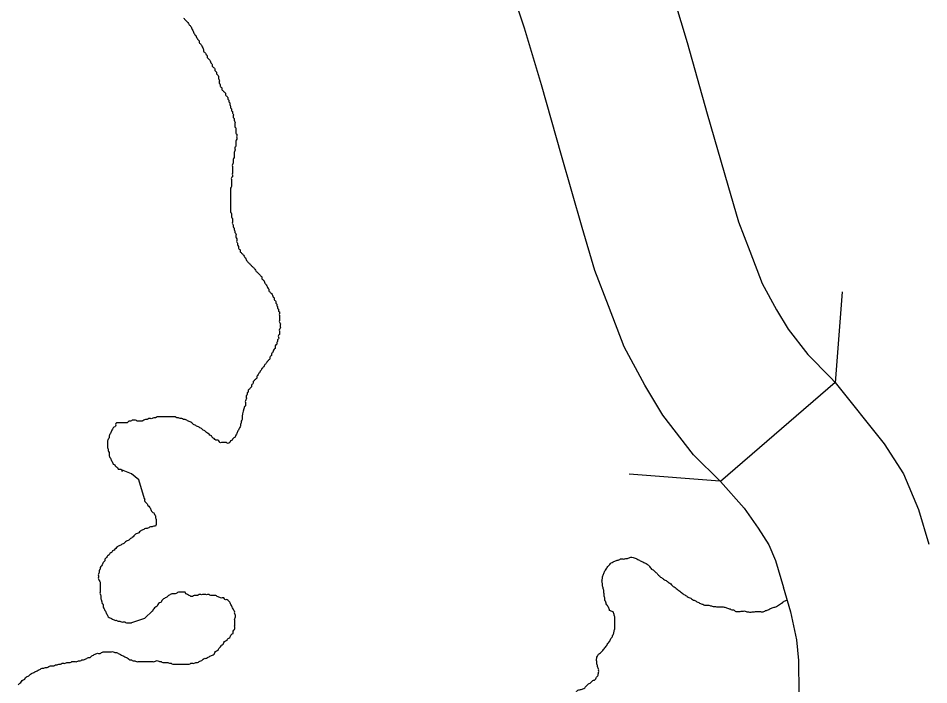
# Model space of a CAD drawing. Extents: x 813775 to 1157140, y 1757555 to 1979907.
# Drawn here: x 1047329 to 1050330, y 1802687 to 1804885 of the extents above; entities that cross this region are included whole.
import ezdxf

# ---------------------------------------------------------------- set-up
doc = ezdxf.new("R2010")
doc.units = 0
for name, color, linetype in [('Level 10', 7, 'Continuous'), ('Level 35', 7, 'Continuous'), ('Level 37', 7, 'Continuous')]:
    doc.layers.add(name, color=color, linetype=linetype)

msp = doc.modelspace()

# ---------------------------------------------------------------- linework, layer by layer
at = {"layer": 'Level 10'}
for points in [[(1049399.1, 1805230.1), (1049474.7, 1805002.1), (1049534, 1804804.6), (1049600, 1804569), (1049668.1, 1804334.6), (1049703.5, 1804213.2), (1049740.7, 1804116.3), (1049781.6, 1804010.5), (1049828.6, 1803923.2), (1049867.4, 1803859.4), (1049931.3, 1803776.2), (1050006.9, 1803700.6), (1050022.3, 1803683.4)], [(1049643.4, 1803357), (1049554.7, 1803445.7), (1049454.3, 1803576.3), (1049394.5, 1803674.7), (1049326.5, 1803801.1), (1049274.2, 1803936.5), (1049229.3, 1804053.3), (1049188, 1804194.9), (1049119.2, 1804431.8), (1049053.7, 1804665.3), (1048997.9, 1804851.5), (1048929.2, 1805058.5)], [(1050022.3, 1803683.4), (1049643.4, 1803357)], [(1050022.3, 1803683.4), (1050183.5, 1803481.8), (1050247.2, 1803382.5), (1050296.5, 1803265), (1050330.5, 1803150.6)], [(1049643.4, 1803357), (1049722, 1803269.1), (1049768.1, 1803203.2), (1049803, 1803149), (1049824.9, 1803096.6), (1049851.2, 1803008.2)], [(1049850.7, 1803010), (1049874.5, 1802927.5), (1049894.2, 1802835.4), (1049900.6, 1802767.8), (1049902.9, 1802552.4)]]:
    msp.add_lwpolyline(points, dxfattribs=at)
at = {"layer": 'Level 35'}
for points in [[(1047745.5, 1803300.6), (1047726.5, 1803363.2), (1047702, 1803382.3), (1047669.3, 1803395.9)], [(1047772.8, 1802932.7), (1047745.5, 1802905.4)], [(1047745.5, 1802905.4), (1047702, 1802891.8)]]:
    msp.add_lwpolyline(points, dxfattribs=at)
for points in [[(1047873.9, 1804884.6), (1047876.8, 1804881.7), (1047879.6, 1804878.9), (1047882.5, 1804876), (1047885.4, 1804873.1), (1047888.2, 1804870.3), (1047891.1, 1804864.5), (1047894, 1804861.6), (1047896.9, 1804858.8), (1047899.7, 1804853), (1047902.6, 1804847.3), (1047905.5, 1804841.5), (1047908.3, 1804835.8), (1047911.2, 1804830), (1047914.1, 1804827.2), (1047917, 1804821.4), (1047919.8, 1804815.7), (1047922.7, 1804812.8), (1047925.6, 1804809.9), (1047925.6, 1804804.2), (1047928.4, 1804801.3), (1047931.3, 1804798.4), (1047934.2, 1804792.7), (1047937.1, 1804787), (1047939.9, 1804781.2), (1047939.9, 1804775.5), (1047942.8, 1804772.6), (1047945.7, 1804769.7), (1047948.5, 1804764), (1047951.4, 1804761.1), (1047951.4, 1804755.4), (1047954.3, 1804752.5), (1047957.2, 1804749.6), (1047960, 1804746.7), (1047962.9, 1804741), (1047965.8, 1804735.3), (1047968.6, 1804732.4), (1047968.6, 1804726.6), (1047971.5, 1804723.8), (1047974.4, 1804720.9), (1047977.2, 1804718), (1047977.2, 1804712.3), (1047980.1, 1804709.4), (1047983, 1804706.5), (1047983, 1804700.8), (1047985.9, 1804697.9), (1047988.7, 1804692.2), (1047988.7, 1804686.4), (1047991.6, 1804680.7), (1047991.6, 1804674.9), (1047991.6, 1804669.2), (1047994.5, 1804666.3), (1047994.5, 1804660.6), (1047997.3, 1804657.7), (1048000.2, 1804654.8), (1048000.2, 1804649.1), (1048003.1, 1804646.2), (1048006, 1804643.3), (1048008.8, 1804640.5), (1048011.7, 1804637.6), (1048011.7, 1804631.9), (1048014.6, 1804629), (1048017.4, 1804626.1), (1048020.3, 1804623.2), (1048020.3, 1804617.5), (1048023.2, 1804614.6), (1048023.2, 1804608.9), (1048026.1, 1804606), (1048026.1, 1804600.3), (1048028.9, 1804594.5), (1048028.9, 1804588.8), (1048031.8, 1804585.9), (1048031.8, 1804580.2), (1048034.7, 1804577.3), (1048034.7, 1804571.5), (1048037.5, 1804568.7), (1048037.5, 1804562.9), (1048037.5, 1804557.2), (1048040.4, 1804554.3), (1048040.4, 1804548.6), (1048043.3, 1804542.8), (1048043.3, 1804537.1), (1048043.3, 1804531.3), (1048043.3, 1804525.6), (1048046.2, 1804522.7), (1048046.2, 1804517), (1048046.2, 1804511.2), (1048046.2, 1804505.5), (1048049, 1804502.6), (1048049, 1804496.9), (1048049, 1804491.1)], [(1048049, 1804491.1), (1048049, 1804485.4), (1048046.2, 1804479.6), (1048046.2, 1804473.9), (1048046.2, 1804468.1), (1048046.2, 1804462.4), (1048043.3, 1804459.5), (1048043.3, 1804453.8), (1048043.3, 1804448), (1048040.4, 1804442.3), (1048040.4, 1804436.5), (1048040.4, 1804430.8), (1048040.4, 1804425.1), (1048037.5, 1804419.3), (1048037.5, 1804413.6), (1048037.5, 1804407.8), (1048034.7, 1804402.1), (1048034.7, 1804396.3), (1048034.7, 1804390.6), (1048034.7, 1804384.8), (1048034.7, 1804379.1), (1048034.7, 1804373.4), (1048034.7, 1804367.6), (1048034.7, 1804361.9), (1048031.8, 1804359), (1048031.8, 1804353.2), (1048031.8, 1804347.5), (1048031.8, 1804341.8), (1048031.8, 1804336), (1048031.8, 1804330.3), (1048028.9, 1804324.5), (1048028.9, 1804318.8), (1048028.9, 1804313), (1048028.9, 1804307.3), (1048028.9, 1804301.5), (1048028.9, 1804295.8), (1048028.9, 1804290.1), (1048028.9, 1804284.3), (1048028.9, 1804278.6), (1048028.9, 1804272.8), (1048028.9, 1804267.1), (1048028.9, 1804261.3), (1048028.9, 1804255.6), (1048028.9, 1804249.8), (1048028.9, 1804244.1), (1048031.8, 1804241.2), (1048031.8, 1804235.5), (1048031.8, 1804229.7), (1048034.7, 1804224), (1048034.7, 1804218.3), (1048034.7, 1804212.5), (1048034.7, 1804206.8), (1048037.5, 1804203.9), (1048037.5, 1804198.1), (1048040.4, 1804192.4), (1048040.4, 1804186.7), (1048043.3, 1804183.8), (1048043.3, 1804178), (1048046.2, 1804175.2), (1048046.2, 1804169.4), (1048046.2, 1804163.7), (1048049, 1804157.9), (1048049, 1804152.2), (1048049, 1804146.4), (1048051.9, 1804143.6), (1048051.9, 1804137.8), (1048054.8, 1804132.1), (1048054.8, 1804126.3), (1048057.6, 1804123.5), (1048060.5, 1804120.6), (1048060.5, 1804114.8), (1048063.4, 1804112), (1048066.3, 1804109.1), (1048069.1, 1804106.2), (1048072, 1804103.4), (1048074.9, 1804097.6), (1048077.7, 1804094.7), (1048080.6, 1804089), (1048083.5, 1804083.3), (1048086.4, 1804080.4), (1048089.2, 1804077.5), (1048092.1, 1804074.6), (1048095, 1804071.8), (1048097.8, 1804068.9), (1048100.7, 1804066), (1048103.6, 1804063.1), (1048106.5, 1804060.3), (1048109.3, 1804057.4), (1048112.2, 1804051.7), (1048115.1, 1804048.8), (1048117.9, 1804045.9)], [(1048117.9, 1804045.9), (1048120.8, 1804043), (1048123.7, 1804040.2), (1048126.5, 1804037.3), (1048129.4, 1804034.4), (1048132.3, 1804031.6), (1048132.3, 1804025.8), (1048135.2, 1804022.9), (1048138, 1804020.1), (1048140.9, 1804014.3), (1048143.8, 1804008.6), (1048146.6, 1804005.7), (1048149.5, 1804000), (1048152.4, 1803994.2), (1048155.3, 1803991.3), (1048155.3, 1803985.6), (1048158.1, 1803982.7), (1048161, 1803979.9), (1048163.9, 1803977), (1048166.7, 1803971.2), (1048169.6, 1803965.5), (1048172.5, 1803962.6), (1048172.5, 1803956.9), (1048175.4, 1803954), (1048178.2, 1803951.1), (1048178.2, 1803945.4), (1048181.1, 1803942.5), (1048181.1, 1803936.8), (1048184, 1803933.9), (1048184, 1803928.2), (1048186.8, 1803925.3), (1048186.8, 1803919.5), (1048189.7, 1803916.7), (1048189.7, 1803910.9), (1048189.7, 1803905.2), (1048189.7, 1803899.4), (1048189.7, 1803893.7), (1048189.7, 1803887.9), (1048189.7, 1803882.2), (1048192.6, 1803879.3), (1048192.6, 1803873.6), (1048192.6, 1803867.8), (1048192.6, 1803862.1), (1048189.7, 1803859.2), (1048189.7, 1803853.5), (1048189.7, 1803847.7), (1048189.7, 1803842), (1048186.8, 1803839.1), (1048186.8, 1803833.4), (1048186.8, 1803827.6), (1048184, 1803824.8), (1048184, 1803819), (1048181.1, 1803816.1), (1048181.1, 1803810.4), (1048178.2, 1803807.5), (1048175.4, 1803801.8), (1048175.4, 1803796), (1048172.5, 1803793.2), (1048169.6, 1803787.4), (1048166.7, 1803781.7), (1048163.9, 1803778.8), (1048163.9, 1803773), (1048161, 1803770.2), (1048158.1, 1803767.3), (1048158.1, 1803761.6), (1048155.3, 1803758.7), (1048152.4, 1803755.8), (1048149.5, 1803752.9), (1048146.6, 1803747.2), (1048143.8, 1803744.3), (1048140.9, 1803741.5), (1048138, 1803735.7), (1048135.2, 1803732.8), (1048132.3, 1803730), (1048129.4, 1803724.2), (1048126.5, 1803721.3), (1048123.7, 1803715.6), (1048120.8, 1803712.7), (1048117.9, 1803707), (1048115.1, 1803704.1), (1048115.1, 1803698.4), (1048112.2, 1803695.5), (1048109.3, 1803692.6), (1048106.5, 1803689.8), (1048103.6, 1803686.9), (1048103.6, 1803681.1), (1048100.7, 1803678.3), (1048097.8, 1803675.4), (1048097.8, 1803669.6), (1048095, 1803666.8), (1048092.1, 1803663.9)], [(1048092.1, 1803663.9), (1048089.2, 1803661), (1048086.4, 1803658.2), (1048086.4, 1803652.4), (1048083.5, 1803649.5), (1048083.5, 1803643.8), (1048080.6, 1803640.9), (1048080.6, 1803635.2), (1048080.6, 1803629.4), (1048077.7, 1803623.7), (1048077.7, 1803617.9), (1048077.7, 1803612.2), (1048077.7, 1803606.5), (1048075.3, 1803604.4)], [(1048075.3, 1803604.4), (1048066.9, 1803573.1), (1048066.9, 1803567.6), (1048066.9, 1803562.2), (1048064.2, 1803556.7), (1048064.2, 1803551.3), (1048061.5, 1803545.8), (1048061.5, 1803540.4), (1048058.8, 1803534.9), (1048056, 1803529.5), (1048053.3, 1803524), (1048050.6, 1803518.6), (1048047.9, 1803513.1), (1048045.1, 1803507.7), (1048042.4, 1803502.2), (1048037, 1803499.5), (1048034.2, 1803494), (1048028.8, 1803491.3), (1048026.1, 1803485.9), (1048020.6, 1803483.1), (1048015.2, 1803485.9), (1048009.7, 1803485.9), (1048004.3, 1803485.9), (1047998.8, 1803485.9), (1047993.4, 1803485.9), (1047990.7, 1803491.3), (1047985.2, 1803494), (1047979.8, 1803494), (1047974.3, 1803499.5), (1047968.9, 1803502.2), (1047966.2, 1803507.7), (1047960.7, 1803510.4), (1047955.3, 1803515.8), (1047949.8, 1803518.6), (1047944.4, 1803524), (1047938.9, 1803526.7), (1047933.5, 1803532.2), (1047928, 1803534.9), (1047922.6, 1803537.6), (1047917.1, 1803540.4), (1047911.7, 1803543.1), (1047906.2, 1803545.8), (1047900.8, 1803551.3), (1047895.3, 1803554), (1047889.9, 1803556.7), (1047884.5, 1803559.4), (1047879, 1803562.2), (1047873.6, 1803562.2), (1047868.1, 1803564.9), (1047862.7, 1803564.9), (1047857.2, 1803567.6), (1047851.8, 1803567.6), (1047846.3, 1803570.3), (1047840.9, 1803570.3), (1047835.4, 1803570.3), (1047830, 1803570.3), (1047824.5, 1803570.3), (1047819.1, 1803570.3), (1047813.6, 1803570.3), (1047808.2, 1803570.3), (1047802.7, 1803570.3), (1047797.3, 1803570.3), (1047791.8, 1803570.3), (1047786.4, 1803570.3), (1047781, 1803567.6), (1047775.5, 1803567.6), (1047770.1, 1803564.9), (1047764.6, 1803564.9), (1047759.2, 1803564.9), (1047753.7, 1803562.2), (1047748.3, 1803562.2), (1047742.8, 1803559.4), (1047737.4, 1803556.7), (1047731.9, 1803556.7), (1047726.5, 1803556.7), (1047721, 1803556.7), (1047715.6, 1803559.4), (1047710.1, 1803559.4), (1047704.7, 1803559.4), (1047699.2, 1803556.7), (1047693.8, 1803556.7), (1047688.4, 1803551.3), (1047682.9, 1803551.3), (1047677.5, 1803551.3), (1047672, 1803551.3), (1047666.6, 1803551.3), (1047661.1, 1803551.3), (1047655.7, 1803551.3), (1047650.2, 1803548.5), (1047650.2, 1803543.1), (1047647.5, 1803537.6)], [(1047647.5, 1803537.6), (1047642.1, 1803534.9), (1047639.3, 1803529.5), (1047636.6, 1803524), (1047633.9, 1803518.6), (1047631.2, 1803513.1), (1047628.4, 1803507.7), (1047628.4, 1803502.2), (1047625.7, 1803496.8), (1047623, 1803491.3), (1047623, 1803485.9), (1047623, 1803480.4), (1047623, 1803475), (1047623, 1803469.5), (1047625.7, 1803464.1), (1047625.7, 1803458.6), (1047628.4, 1803453.2), (1047628.4, 1803447.7), (1047628.4, 1803442.3), (1047631.2, 1803436.8), (1047633.9, 1803431.4), (1047636.6, 1803425.9), (1047639.3, 1803420.5), (1047642.1, 1803415), (1047647.5, 1803412.3), (1047650.2, 1803406.8), (1047655.7, 1803404.1), (1047658.4, 1803398.7), (1047663.8, 1803398.7), (1047669.3, 1803395.9), (1047672, 1803390.5)], [(1047748.3, 1803297.8), (1047745.5, 1803300.6), (1047745.5, 1803295.1), (1047748.3, 1803289.7), (1047753.7, 1803284.2), (1047756.4, 1803278.8), (1047761.9, 1803273.3), (1047764.6, 1803267.9), (1047767.3, 1803262.4), (1047770.1, 1803257), (1047775.5, 1803254.2), (1047778.2, 1803248.8), (1047781, 1803243.3), (1047781, 1803237.9), (1047783.7, 1803232.4), (1047783.7, 1803227), (1047783.7, 1803221.5), (1047783.7, 1803216.1), (1047781, 1803210.6), (1047775.5, 1803210.6), (1047770.1, 1803207.9), (1047764.6, 1803207.9), (1047759.2, 1803205.2), (1047753.7, 1803202.5), (1047748.3, 1803202.5), (1047742.8, 1803199.7), (1047737.4, 1803197), (1047731.9, 1803194.3), (1047726.5, 1803188.8), (1047721, 1803186.1), (1047715.6, 1803183.4), (1047710.1, 1803177.9), (1047704.7, 1803172.5), (1047699.2, 1803169.8), (1047693.8, 1803164.3), (1047688.4, 1803161.6), (1047682.9, 1803158.9), (1047677.5, 1803153.4), (1047672, 1803150.7), (1047666.6, 1803148), (1047661.1, 1803145.2), (1047655.7, 1803142.5), (1047650.2, 1803137.1), (1047644.8, 1803131.6), (1047639.3, 1803128.9), (1047636.6, 1803123.4), (1047631.2, 1803120.7), (1047628.4, 1803115.3), (1047623, 1803112.5), (1047620.3, 1803107.1), (1047614.8, 1803101.6), (1047614.8, 1803096.2), (1047609.4, 1803090.7), (1047606.6, 1803085.3), (1047603.9, 1803079.8), (1047598.5, 1803074.4), (1047598.5, 1803068.9), (1047595.8, 1803063.5), (1047595.8, 1803058), (1047593, 1803052.6), (1047593, 1803047.1), (1047593, 1803041.7), (1047593, 1803036.2), (1047595.8, 1803030.8), (1047598.5, 1803025.3), (1047598.5, 1803019.9), (1047598.5, 1803014.4), (1047598.5, 1803009), (1047598.5, 1803003.5), (1047598.5, 1802998.1), (1047598.5, 1802992.6), (1047598.5, 1802987.2), (1047601.2, 1802981.7), (1047601.2, 1802976.3), (1047601.2, 1802970.8), (1047603.9, 1802965.4), (1047603.9, 1802959.9), (1047606.6, 1802954.5), (1047609.4, 1802949), (1047609.4, 1802943.6), (1047612.1, 1802938.1), (1047614.8, 1802932.7), (1047617.5, 1802927.2), (1047620.3, 1802921.8), (1047623, 1802916.3), (1047625.7, 1802910.9), (1047631.2, 1802908.2), (1047636.6, 1802905.4), (1047642.1, 1802902.7), (1047647.5, 1802900), (1047652.9, 1802900)], [(1049258.9, 1803054.6), (1049261.7, 1803060.2), (1049264.5, 1803065.8), (1049268.7, 1803071.4), (1049272.9, 1803077), (1049277.1, 1803081.2), (1049281.2, 1803086.7), (1049286.8, 1803090.9), (1049292.4, 1803093.7), (1049298, 1803096.5), (1049303.6, 1803097.9), (1049309.1, 1803099.3), (1049314.7, 1803102.1), (1049320.3, 1803102.1), (1049325.9, 1803102.1), (1049331.4, 1803103.5), (1049337, 1803103.5), (1049342.6, 1803106.3), (1049348.2, 1803107.7), (1049362.8, 1803104.9)], [(1049362.8, 1803104.9), (1049368.4, 1803102.1), (1049374, 1803099.3), (1049379.6, 1803096.5), (1049385.1, 1803093.7), (1049390.7, 1803090.9), (1049396.3, 1803088.1), (1049401.9, 1803085.3), (1049406.1, 1803081.2), (1049410.2, 1803077), (1049414.4, 1803071.4), (1049418.6, 1803067.2), (1049424.2, 1803064.4), (1049428.4, 1803060.2), (1049432.6, 1803056), (1049436.7, 1803051.9), (1049442.3, 1803046.3), (1049446.5, 1803042.1), (1049452.1, 1803039.3), (1049456.3, 1803035.1), (1049461.8, 1803032.3), (1049467.4, 1803029.5), (1049471.6, 1803025.3), (1049477.2, 1803022.6), (1049482.8, 1803017), (1049488.3, 1803011.4), (1049493.9, 1803008.6), (1049498.1, 1803004.4), (1049503.7, 1803000.2), (1049509.3, 1802996), (1049514.8, 1802991.9), (1049520.4, 1802987.7), (1049526, 1802983.5), (1049531.6, 1802980.7), (1049537.2, 1802976.5), (1049542.7, 1802973.7), (1049548.3, 1802970.9), (1049553.9, 1802966.7), (1049559.5, 1802965.3), (1049563.7, 1802962.6), (1049569.2, 1802959.8), (1049574.8, 1802957), (1049580.4, 1802954.2), (1049586, 1802952.8), (1049591.6, 1802950), (1049597.1, 1802950), (1049602.7, 1802950), (1049608.3, 1802948.6), (1049613.9, 1802947.2), (1049619.4, 1802945.8), (1049625, 1802945.8), (1049630.6, 1802944.4), (1049636.2, 1802944.4), (1049641.8, 1802944.4), (1049647.3, 1802944.4), (1049652.9, 1802944.4), (1049658.5, 1802943), (1049664.1, 1802941.6), (1049669.7, 1802938.8), (1049675.2, 1802937.4), (1049680.8, 1802934.7), (1049686.4, 1802934.7), (1049692, 1802930.5), (1049697.5, 1802929.1), (1049703.1, 1802929.1), (1049708.7, 1802929.1), (1049714.3, 1802930.5), (1049719.9, 1802930.5), (1049725.4, 1802930.5), (1049731, 1802927.7), (1049736.6, 1802927.7), (1049742.2, 1802926.3), (1049747.8, 1802927.7), (1049753.3, 1802927.7), (1049758.9, 1802929.1), (1049764.5, 1802929.1), (1049770.1, 1802929.1), (1049775.6, 1802929.1), (1049781.2, 1802927.7), (1049786.8, 1802929.1), (1049792.4, 1802931.9), (1049798, 1802933.3), (1049803.5, 1802936), (1049809.1, 1802938.8), (1049814.7, 1802941.6), (1049820.3, 1802943), (1049825.9, 1802944.4), (1049831.4, 1802947.2), (1049835.6, 1802950), (1049841.2, 1802954.2), (1049846.8, 1802957)], [(1049147.3, 1802601.2), (1049147.3, 1802606.7), (1049146, 1802612.3), (1049146, 1802617.9), (1049147.3, 1802623.5), (1049147.3, 1802629.1), (1049148.7, 1802634.7), (1049151.5, 1802640.2), (1049154.3, 1802645.8), (1049157.1, 1802651.4), (1049161.3, 1802657), (1049165.5, 1802659.8), (1049169.7, 1802665.3), (1049173.8, 1802669.5), (1049179.4, 1802670.9), (1049185, 1802672.3), (1049190.6, 1802673.7), (1049196.2, 1802677.9), (1049200.3, 1802682.1), (1049204.5, 1802686.3), (1049208.7, 1802690.5), (1049214.3, 1802693.3), (1049218.5, 1802697.4), (1049222.7, 1802701.6), (1049228.2, 1802703), (1049232.4, 1802707.2), (1049235.2, 1802712.8), (1049239.4, 1802717), (1049240.8, 1802722.6), (1049242.2, 1802728.1), (1049242.2, 1802733.7), (1049242.2, 1802739.3), (1049239.4, 1802744.9), (1049238, 1802750.5), (1049236.6, 1802756), (1049236.6, 1802761.6), (1049235.2, 1802767.2), (1049235.2, 1802772.8), (1049236.6, 1802778.4), (1049239.4, 1802784), (1049242.2, 1802788.1), (1049247.8, 1802792.3), (1049251.9, 1802796.5), (1049256.1, 1802800.7), (1049260.3, 1802806.3), (1049264.5, 1802811.9), (1049268.7, 1802817.4), (1049272.9, 1802823), (1049277.1, 1802828.6), (1049279.8, 1802834.2), (1049282.6, 1802839.8), (1049286.8, 1802844), (1049288.2, 1802849.5), (1049291, 1802855.1), (1049292.4, 1802860.7), (1049293.8, 1802866.3), (1049295.2, 1802871.9), (1049295.2, 1802877.4), (1049295.2, 1802883), (1049295.2, 1802888.6), (1049295.2, 1802894.2), (1049295.2, 1802899.8), (1049295.2, 1802905.3), (1049295.2, 1802910.9), (1049293.8, 1802916.5), (1049292.4, 1802922.1), (1049289.6, 1802927.7), (1049284, 1802930.5), (1049278.4, 1802931.9), (1049277.1, 1802937.4), (1049274.3, 1802943), (1049271.5, 1802948.6), (1049267.3, 1802954.2), (1049265.9, 1802959.8), (1049263.1, 1802965.3), (1049263.1, 1802970.9), (1049261.7, 1802976.5), (1049260.3, 1802982.1), (1049260.3, 1802987.7), (1049258.9, 1802993.3), (1049258.9, 1802998.8), (1049257.5, 1803004.4), (1049256.1, 1803010), (1049254.7, 1803015.6), (1049254.7, 1803021.2), (1049253.3, 1803026.7), (1049253.3, 1803032.3), (1049254.7, 1803037.9), (1049254.7, 1803043.5), (1049257.5, 1803049.1), (1049258.9, 1803054.6)], [(1047881.7, 1802987.2), (1047879, 1802992.6), (1047873.6, 1802992.6), (1047868.1, 1802992.6), (1047862.7, 1802992.6), (1047857.2, 1802992.6), (1047851.8, 1802989.9), (1047846.3, 1802987.2), (1047840.9, 1802987.2), (1047835.4, 1802987.2), (1047830, 1802984.5), (1047824.5, 1802981.7), (1047819.1, 1802976.3), (1047813.6, 1802973.6), (1047808.2, 1802970.8), (1047802.7, 1802965.4), (1047800, 1802959.9), (1047794.6, 1802957.2), (1047789.1, 1802951.8), (1047786.4, 1802946.3), (1047781, 1802943.6), (1047775.5, 1802938.1), (1047772.8, 1802932.7), (1047768.8, 1802928.8)], [(1047816.4, 1802761), (1047821.8, 1802761), (1047827.3, 1802758.3), (1047832.7, 1802758.3), (1047838.2, 1802755.6), (1047843.6, 1802755.6), (1047849, 1802755.6), (1047854.5, 1802755.6), (1047859.9, 1802755.6), (1047865.4, 1802755.6), (1047870.8, 1802755.6), (1047876.3, 1802755.6), (1047881.7, 1802755.6), (1047887.2, 1802755.6), (1047892.6, 1802755.6), (1047898.1, 1802758.3), (1047903.5, 1802758.3), (1047909, 1802758.3), (1047914.4, 1802761), (1047919.9, 1802761), (1047925.3, 1802763.7), (1047930.8, 1802766.5), (1047936.2, 1802769.2), (1047941.6, 1802774.6), (1047947.1, 1802774.6), (1047952.5, 1802777.4), (1047958, 1802780.1), (1047963.4, 1802782.8), (1047968.9, 1802785.5), (1047974.3, 1802788.3), (1047977.1, 1802793.7), (1047982.5, 1802799.2), (1047987.9, 1802801.9), (1047990.7, 1802807.3), (1047996.1, 1802812.8), (1047998.8, 1802818.2), (1048004.3, 1802821), (1048007, 1802826.4), (1048012.5, 1802831.9), (1048017.9, 1802834.6), (1048020.6, 1802840), (1048026.1, 1802842.8), (1048028.8, 1802848.2), (1048031.5, 1802853.7), (1048037, 1802856.4), (1048037, 1802861.8), (1048039.7, 1802867.3), (1048042.4, 1802872.7), (1048042.4, 1802878.2), (1048042.4, 1802883.6), (1048042.4, 1802889.1), (1048042.4, 1802894.5), (1048042.4, 1802900), (1048042.4, 1802905.4), (1048045.1, 1802910.9), (1048045.1, 1802916.3), (1048042.4, 1802921.8), (1048042.4, 1802927.2), (1048039.7, 1802932.7), (1048037, 1802938.1), (1048034.2, 1802943.6), (1048031.5, 1802949), (1048028.8, 1802954.5), (1048026.1, 1802959.9), (1048020.6, 1802965.4), (1048015.2, 1802968.1), (1048009.7, 1802968.1), (1048007, 1802973.6), (1048001.6, 1802973.6), (1047996.1, 1802973.6), (1047990.7, 1802976.3), (1047985.2, 1802979), (1047979.8, 1802981.7), (1047974.3, 1802981.7), (1047968.9, 1802981.7), (1047963.4, 1802981.7), (1047958, 1802984.5), (1047952.5, 1802984.5), (1047947.1, 1802984.5), (1047941.6, 1802984.5), (1047936.2, 1802984.5), (1047930.8, 1802984.5), (1047925.3, 1802984.5), (1047919.9, 1802981.7), (1047914.4, 1802981.7), (1047909, 1802981.7), (1047903.5, 1802979), (1047898.1, 1802979), (1047892.6, 1802981.7), (1047887.2, 1802984.5), (1047881.7, 1802987.2)], [(1049846.8, 1802957), (1049851, 1802961.2), (1049856.5, 1802964), (1049860.9, 1802966.1)], [(1047652.9, 1802900), (1047658.4, 1802897.3), (1047663.8, 1802897.3), (1047669.3, 1802894.5), (1047674.7, 1802894.5), (1047680.2, 1802894.5), (1047685.6, 1802891.8), (1047691.1, 1802891.8), (1047696.5, 1802891.8), (1047702, 1802891.8)], [(1047328.8, 1802687.4), (1047334.3, 1802692.9), (1047339.7, 1802698.3), (1047345.2, 1802703.8), (1047350.6, 1802706.5), (1047353.4, 1802712), (1047358.8, 1802714.7), (1047364.2, 1802717.4), (1047369.7, 1802722.9), (1047375.1, 1802725.6), (1047380.6, 1802728.3), (1047386, 1802731), (1047391.5, 1802733.8), (1047396.9, 1802736.5), (1047402.4, 1802739.2), (1047407.8, 1802741.9), (1047413.3, 1802741.9), (1047418.7, 1802744.7), (1047424.2, 1802744.7), (1047429.6, 1802747.4), (1047435.1, 1802750.1), (1047440.5, 1802750.1), (1047446, 1802750.1), (1047451.4, 1802752.8), (1047456.9, 1802752.8), (1047462.3, 1802755.6), (1047467.7, 1802755.6), (1047473.2, 1802758.3), (1047478.6, 1802758.3), (1047484.1, 1802758.3), (1047489.5, 1802761), (1047495, 1802761), (1047500.4, 1802761), (1047505.9, 1802763.7), (1047511.3, 1802763.7), (1047516.8, 1802763.7), (1047522.2, 1802763.7), (1047527.7, 1802766.5), (1047533.1, 1802766.5), (1047538.6, 1802769.2), (1047544, 1802769.2), (1047549.5, 1802771.9), (1047554.9, 1802774.6), (1047560.3, 1802777.4), (1047565.8, 1802777.4), (1047571.2, 1802782.8), (1047576.7, 1802785.5), (1047582.1, 1802788.3), (1047587.6, 1802791), (1047593, 1802791), (1047598.5, 1802791), (1047603.9, 1802793.7), (1047609.4, 1802796.4), (1047614.8, 1802796.4), (1047620.3, 1802796.4), (1047625.7, 1802796.4), (1047631.2, 1802796.4), (1047636.6, 1802796.4), (1047642.1, 1802796.4), (1047647.5, 1802793.7), (1047652.9, 1802793.7), (1047658.4, 1802791), (1047663.8, 1802788.3), (1047669.3, 1802785.5), (1047674.7, 1802782.8), (1047680.2, 1802780.1), (1047685.6, 1802777.4), (1047691.1, 1802774.6), (1047696.5, 1802769.2), (1047702, 1802769.2), (1047707.4, 1802766.5), (1047712.9, 1802766.5), (1047718.3, 1802763.7), (1047723.8, 1802763.7), (1047729.2, 1802763.7), (1047734.7, 1802763.7), (1047740.1, 1802763.7), (1047745.5, 1802763.7), (1047751, 1802763.7), (1047756.4, 1802763.7), (1047761.9, 1802763.7), (1047767.3, 1802763.7), (1047772.8, 1802763.7), (1047778.2, 1802763.7), (1047783.7, 1802766.5), (1047789.1, 1802766.5), (1047794.6, 1802763.7), (1047800, 1802763.7), (1047805.5, 1802761), (1047810.9, 1802761), (1047816.4, 1802761)]]:
    msp.add_spline(points, degree=3, dxfattribs=at)
at = {"layer": 'Level 37'}
for points in [[(1050045, 1803982.3), (1050021.5, 1803683.2)], [(1049641.4, 1803358.3), (1049342.4, 1803381.8)]]:
    msp.add_lwpolyline(points, dxfattribs=at)

doc.saveas('drawing.dxf')
